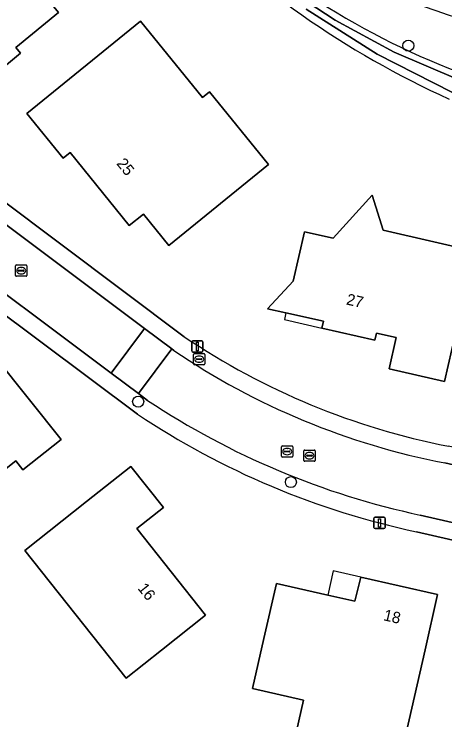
# Model space of a CAD drawing. Extents: x 159626 to 160723, y 388173 to 389416.
# Drawn here: x 160145.9 to 160184.1, y 388786.6 to 388849 of the extents above; entities that cross this region are included whole.
import ezdxf

# ---------------------------------------------------------------- set-up
doc = ezdxf.new("R2010")
doc.units = 0
for name, color, linetype in [('IMGEO_Berm_groen', 7, 'Continuous'), ('IMGEO_Boom', 7, 'Continuous'), ('IMGEO_Brandkraan', 7, 'Continuous'), ('IMGEO_Erf', 7, 'Continuous'), ('IMGEO_Fietspad_gesloten', 7, 'Continuous'), ('IMGEO_Kolk', 7, 'Continuous'), ('IMGEO_Lichtmast', 7, 'Continuous'), ('IMGEO_Oever', 7, 'Continuous'), ('IMGEO_Pand', 7, 'Continuous'), ('IMGEO_Pand_nummerreeks', 7, 'Continuous'), ('IMGEO_Pand_overbouw', 7, 'Continuous'), ('IMGEO_Rijbaan_lokaal_open', 7, 'Continuous'), ('IMGEO_Rioolput', 7, 'Continuous'), ('IMGEO_Voetpad_open', 7, 'Continuous'), ('IMGEO_Waterloop', 7, 'Continuous')]:
    doc.layers.add(name, color=color, linetype=linetype)

msp = doc.modelspace()

# ---------------------------------------------------------------- linework, layer by layer
at = {"layer": 'IMGEO_Berm_groen'}
for centre, radius, start, end in [((160202.564, 388904.147), 58.114, 221.70465, 258.72122), ((160209.329, 388907.014), 67.537, 224.15722, 249.1234)]:
    msp.add_arc(centre, radius, start, end, dxfattribs=at)
at = {"layer": 'IMGEO_Boom'}
for centre in [(160180.828, 388846.239), (160156.911, 388814.73), (160170.43, 388807.611)]:
    msp.add_circle(centre, 0.489, dxfattribs=at)
at = {"layer": 'IMGEO_Brandkraan'}
for p, q in [((160161.809, 388818.064), (160161.809, 388818.916)), ((160161.884, 388818.99), (160162.736, 388818.99)), ((160162.297, 388818.77), (160162.322, 388818.77)), ((160162.81, 388818.916), (160162.81, 388818.064)), ((160162.068, 388818.484), (160162.068, 388818.496)), ((160162.506, 388818.447), (160162.108, 388818.447)), ((160162.111, 388818.533), (160162.509, 388818.533)), ((160162.32, 388818.21), (160162.295, 388818.21)), ((160162.552, 388818.496), (160162.552, 388818.484)), ((160162.736, 388817.99), (160161.884, 388817.99))]:
    msp.add_line(p, q, dxfattribs=at)
for points in [[(160161.809, 388818.064), (160161.809, 388818.916)], [(160161.884, 388818.99), (160162.736, 388818.99)], [(160162.81, 388818.916), (160162.81, 388818.064)], [(160162.736, 388817.99), (160161.884, 388817.99)]]:
    msp.add_lwpolyline(points, dxfattribs=at)
for centre, radius, start, end in [((160161.886, 388818.914), 0.0765, 91.55205, 178.44795), ((160161.886, 388818.914), 0.0765, 91.55205, 178.44795), ((160162.734, 388818.914), 0.0765, 1.55205, 88.44795), ((160162.734, 388818.914), 0.0765, 1.55205, 88.44795), ((160162.108, 388818.493), 0.0403, 85.87752, 175.75265), ((160162.105, 388818.483), 0.0366, 178.93798, 274.71019), ((160162.509, 388818.49), 0.043, 264.86636, 352.45326), ((160162.513, 388818.495), 0.0386, 1.73085, 96.63898), ((160161.886, 388818.066), 0.0765, 181.55205, 268.44795), ((160161.886, 388818.066), 0.0765, 181.55205, 268.44795), ((160162.734, 388818.066), 0.0765, 271.55205, 358.44795), ((160162.734, 388818.066), 0.0765, 271.55205, 358.44795)]:
    msp.add_arc(centre, radius, start, end, dxfattribs=at)
for centre, major_axis, ratio, start_param, end_param in [((160162.296, 388818.49), (-0.387, 0.002), 0.722429, 4.712389, 7.853982), ((160162.321, 388818.49), (-0.39, 0.002), 0.717154, 1.570796, 4.712389)]:
    msp.add_ellipse(centre, major_axis=major_axis, ratio=ratio, start_param=start_param, end_param=end_param, dxfattribs=at)
at = {"layer": 'IMGEO_Erf'}
for points in [[(160146.072, 388846.069), (160146.488, 388845.559), (160144.711, 388844.108), (160143.67, 388845.383), (160141.06, 388843.254), (160137.875, 388847.171), (160138.265, 388847.49), (160136.363, 388849.83), (160134.459, 388848.264), (160130.957, 388852.509), (160135.216, 388855.983), (160136.144, 388854.842), (160137.695, 388856.104), (160137.411, 388856.453), (160140.568, 388859.02), (160145.288, 388853.218), (160146.04, 388853.83), (160149.86, 388849.16)], [(160162.608, 388841.646), (160163.23, 388842.15), (160168.45, 388835.71), (160159.612, 388828.546), (160157.368, 388831.336), (160156.12, 388830.327), (160150.886, 388836.787), (160150.256, 388836.284), (160147.042, 388840.239), (160157.129, 388848.41)], [(160177.62, 388833.01), (160178.61, 388829.91), (160187.2, 388827.94), (160185.88, 388822.05), (160185.336, 388822.175), (160184.041, 388816.523), (160179.126, 388817.629), (160179.744, 388820.405), (160178.017, 388820.79), (160177.875, 388820.159), (160173.165, 388821.241), (160173.313, 388821.854), (160169.996, 388822.588), (160168.375, 388822.946), (160170.63, 388825.38), (160171.63, 388829.77), (160174.167, 388829.202)], [(160146.695, 388808.697), (160146.073, 388809.487), (160140.458, 388805.067), (160135.429, 388811.455), (160132.895, 388809.459), (160130.582, 388812.397), (160133.677, 388814.791), (160137.631, 388817.85), (160139.906, 388815.031), (160141.247, 388816.099), (160144.333, 388818.557), (160150.09, 388811.37)], [(160146.86, 388801.56), (160152.348, 388805.9), (160156.269, 388809.001), (160159.141, 388805.363), (160156.8, 388803.492), (160162.885, 388795.831), (160158.964, 388792.73), (160155.84, 388790.26)], [(160170.921, 388785.581), (160171.541, 388788.318), (160167.045, 388789.337), (160168.05, 388793.773), (160169.154, 388798.649), (160173.706, 388797.613), (160176.106, 388797.067), (160176.615, 388799.206), (160183.418, 388797.651), (160182.313, 388792.775), (160180.207, 388783.477)]]:
    msp.add_lwpolyline(points, close=True, dxfattribs=at)
for points in [[(160128.304, 388844.967), (160160.996, 388820.473)], [(160156.846, 388813.627), (160122.226, 388839.485)], [(160245.477, 388788.575), (160212.187, 388796.199), (160181.552, 388803.215)]]:
    msp.add_lwpolyline(points, dxfattribs=at)
for centre, radius, start, end in [((160217.806, 388915.151), 80.842, 224.32195, 245.63246), ((160196.469, 388873.089), 63.457, 236.01239, 259.02298), ((160196.319, 388872.772), 71.107, 236.28121, 258.01416)]:
    msp.add_arc(centre, radius, start, end, dxfattribs=at)
at = {"layer": 'IMGEO_Fietspad_gesloten'}
msp.add_arc((160202.564, 388904.147), 58.114, 221.70465, 258.72122, dxfattribs=at)
at = {"layer": 'IMGEO_Kolk'}
for p, q in [((160146.126, 388826.825), (160146.978, 388826.825)), ((160146.051, 388825.899), (160146.051, 388826.751)), ((160146.31, 388826.319), (160146.31, 388826.331)), ((160146.748, 388826.282), (160146.35, 388826.282)), ((160146.353, 388826.368), (160146.751, 388826.368)), ((160146.539, 388826.605), (160146.564, 388826.605)), ((160146.794, 388826.331), (160146.794, 388826.319)), ((160147.052, 388826.751), (160147.052, 388825.899)), ((160146.978, 388825.825), (160146.126, 388825.825)), ((160146.562, 388826.045), (160146.537, 388826.045)), ((160171.581, 388809.524), (160171.581, 388810.376)), ((160171.656, 388810.45), (160172.508, 388810.45)), ((160171.84, 388809.944), (160171.84, 388809.956)), ((160171.883, 388809.993), (160172.281, 388809.993)), ((160172.069, 388810.23), (160172.094, 388810.23)), ((160172.324, 388809.956), (160172.324, 388809.944)), ((160172.582, 388810.376), (160172.582, 388809.524)), ((160172.508, 388809.45), (160171.656, 388809.45)), ((160172.278, 388809.907), (160171.88, 388809.907)), ((160172.092, 388809.67), (160172.067, 388809.67))]:
    msp.add_line(p, q, dxfattribs=at)
for points in [[(160146.126, 388826.825), (160146.978, 388826.825)], [(160146.051, 388825.899), (160146.051, 388826.751)], [(160147.052, 388826.751), (160147.052, 388825.899)], [(160146.978, 388825.825), (160146.126, 388825.825)], [(160171.581, 388809.524), (160171.581, 388810.376)], [(160171.656, 388810.45), (160172.508, 388810.45)], [(160172.582, 388810.376), (160172.582, 388809.524)], [(160172.508, 388809.45), (160171.656, 388809.45)]]:
    msp.add_lwpolyline(points, dxfattribs=at)
for centre, radius, start, end in [((160146.128, 388826.749), 0.0765, 91.55205, 178.44795), ((160146.128, 388826.749), 0.0765, 91.55205, 178.44795), ((160146.976, 388826.749), 0.0765, 1.55205, 88.44795), ((160146.976, 388826.749), 0.0765, 1.55205, 88.44795), ((160146.35, 388826.328), 0.0403, 85.87752, 175.75265), ((160146.347, 388826.318), 0.0366, 178.93798, 274.71019), ((160146.751, 388826.325), 0.043, 264.86636, 352.45326), ((160146.755, 388826.33), 0.0386, 1.73085, 96.63898), ((160146.128, 388825.901), 0.0765, 181.55205, 268.44795), ((160146.128, 388825.901), 0.0765, 181.55205, 268.44795), ((160146.976, 388825.901), 0.0765, 271.55205, 358.44795), ((160146.976, 388825.901), 0.0765, 271.55205, 358.44795), ((160171.658, 388810.374), 0.0765, 91.55205, 178.44795), ((160171.658, 388810.374), 0.0765, 91.55205, 178.44795), ((160171.88, 388809.953), 0.0403, 85.87752, 175.75265), ((160172.285, 388809.955), 0.0386, 1.73085, 96.63898), ((160172.506, 388810.374), 0.0765, 1.55205, 88.44795), ((160172.506, 388810.374), 0.0765, 1.55205, 88.44795), ((160171.658, 388809.526), 0.0765, 181.55205, 268.44795), ((160171.658, 388809.526), 0.0765, 181.55205, 268.44795), ((160171.877, 388809.943), 0.0366, 178.93798, 274.71019), ((160172.281, 388809.95), 0.043, 264.86636, 352.45326), ((160172.506, 388809.526), 0.0765, 271.55205, 358.44795), ((160172.506, 388809.526), 0.0765, 271.55205, 358.44795)]:
    msp.add_arc(centre, radius, start, end, dxfattribs=at)
for centre, major_axis, ratio, start_param, end_param in [((160146.538, 388826.325), (-0.387, 0.002), 0.722429, 4.712389, 7.853982), ((160146.563, 388826.325), (-0.39, 0.002), 0.717154, 1.570796, 4.712389), ((160172.068, 388809.95), (-0.387, 0.002), 0.722429, 4.712389, 7.853982), ((160172.093, 388809.95), (-0.39, 0.002), 0.717154, 1.570796, 4.712389)]:
    msp.add_ellipse(centre, major_axis=major_axis, ratio=ratio, start_param=start_param, end_param=end_param, dxfattribs=at)
at = {"layer": 'IMGEO_Lichtmast'}
for p, q in [((160161.651, 388819.214), (160161.651, 388820.014)), ((160161.651, 388820.014), (160161.651, 388819.214)), ((160161.751, 388820.114), (160162.541, 388820.114)), ((160162.541, 388820.114), (160161.751, 388820.114)), ((160162.641, 388820.014), (160162.641, 388819.214)), ((160162.641, 388819.214), (160162.641, 388820.014)), ((160162.541, 388819.114), (160161.751, 388819.114)), ((160161.751, 388819.114), (160162.541, 388819.114)), ((160177.783, 388803.593), (160177.783, 388804.393)), ((160177.783, 388804.393), (160177.783, 388803.593)), ((160177.883, 388804.493), (160178.673, 388804.493)), ((160178.673, 388804.493), (160177.883, 388804.493)), ((160178.773, 388804.393), (160178.773, 388803.593)), ((160178.773, 388803.593), (160178.773, 388804.393)), ((160178.673, 388803.493), (160177.883, 388803.493)), ((160177.883, 388803.493), (160178.673, 388803.493))]:
    msp.add_line(p, q, dxfattribs=at)
for points in [[(160162.071, 388819.989), (160162.221, 388819.989), (160162.221, 388819.239), (160162.071, 388819.239), (160162.071, 388819.989)], [(160178.203, 388804.368), (160178.353, 388804.368), (160178.353, 388803.618), (160178.203, 388803.618), (160178.203, 388804.368)]]:
    msp.add_lwpolyline(points, dxfattribs=at)
for centre, start, end in [((160161.751, 388820.014), 90, 180), ((160161.751, 388820.014), 90, 180), ((160162.541, 388820.014), 0, 90), ((160162.541, 388820.014), 360, 90), ((160161.751, 388819.214), 180, 270), ((160161.751, 388819.214), 180, 270), ((160162.541, 388819.214), 270, 0), ((160162.541, 388819.214), 270, 0), ((160177.883, 388804.393), 90, 180), ((160177.883, 388804.393), 90, 180), ((160178.673, 388804.393), 0, 90), ((160178.673, 388804.393), 360, 90), ((160177.883, 388803.593), 180, 270), ((160177.883, 388803.593), 180, 270), ((160178.673, 388803.593), 270, 0), ((160178.673, 388803.593), 270, 0)]:
    msp.add_arc(centre, 0.1, start, end, dxfattribs=at)
at = {"layer": 'IMGEO_Oever'}
for points in [[(160169.393, 388851.755), (160174.354, 388848.489), (160179.581, 388845.667), (160185.232, 388843.225), (160191.456, 388845.286), (160193.343, 388845.155), (160346.333, 388810.274), (160346.413, 388810.188), (160346.443, 388810.142)], [(160191.84, 388844.909), (160185.765, 388842.654), (160191.342, 388839.464), (160276.036, 388820.301), (160343.033, 388805.141), (160344.955, 388804.511), (160344.911, 388804.301), (160275.947, 388819.91), (160191.15, 388839.103), (160184.732, 388842.086), (160178.075, 388845.483), (160171.778, 388849.473)]]:
    msp.add_lwpolyline(points, dxfattribs=at)
for centre, radius, start, end in [((160209.329, 388907.014), 67.537, 224.15722, 249.1234), ((160217.806, 388915.151), 80.842, 224.32195, 245.63246)]:
    msp.add_arc(centre, radius, start, end, dxfattribs=at)
at = {"layer": 'IMGEO_Pand'}
for points in [[(160141.06, 388843.254), (160143.67, 388845.383), (160144.711, 388844.108), (160146.488, 388845.559), (160146.072, 388846.069), (160149.86, 388849.16), (160146.04, 388853.83), (160145.288, 388853.218), (160140.568, 388859.02), (160137.411, 388856.453), (160137.695, 388856.104), (160136.144, 388854.842), (160135.216, 388855.983), (160130.957, 388852.509), (160134.459, 388848.264), (160136.363, 388849.83), (160138.265, 388847.49), (160137.875, 388847.171)], [(160159.612, 388828.546), (160168.45, 388835.71), (160163.23, 388842.15), (160162.608, 388841.646), (160157.129, 388848.41), (160147.042, 388840.239), (160150.256, 388836.284), (160150.886, 388836.787), (160156.12, 388830.327), (160157.368, 388831.336)], [(160169.996, 388822.588), (160173.313, 388821.854), (160173.165, 388821.241), (160177.875, 388820.159), (160178.017, 388820.79), (160179.744, 388820.405), (160179.126, 388817.629), (160184.041, 388816.523), (160185.336, 388822.175), (160185.88, 388822.05), (160187.2, 388827.94), (160178.61, 388829.91), (160177.62, 388833.01), (160174.167, 388829.202), (160171.63, 388829.77), (160170.63, 388825.38), (160168.375, 388822.946)], [(160141.247, 388816.099), (160139.906, 388815.031), (160137.631, 388817.85), (160133.677, 388814.791), (160130.582, 388812.397), (160132.895, 388809.459), (160135.429, 388811.455), (160140.458, 388805.067), (160146.073, 388809.487), (160146.695, 388808.697), (160150.09, 388811.37), (160144.333, 388818.557)], [(160158.964, 388792.73), (160162.885, 388795.831), (160156.8, 388803.492), (160159.141, 388805.363), (160156.269, 388809.001), (160152.348, 388805.9), (160146.86, 388801.56), (160155.84, 388790.26)], [(160182.313, 388792.775), (160183.418, 388797.651), (160176.615, 388799.206), (160176.106, 388797.067), (160173.706, 388797.613), (160169.154, 388798.649), (160168.05, 388793.773), (160167.045, 388789.337), (160171.541, 388788.318), (160170.921, 388785.581), (160180.207, 388783.477)]]:
    msp.add_lwpolyline(points, close=True, dxfattribs=at)
at = {"layer": 'IMGEO_Pand_overbouw'}
for points in [[(160169.996, 388822.588), (160169.859, 388821.992), (160173.165, 388821.241), (160173.313, 388821.854)], [(160173.706, 388797.613), (160176.106, 388797.067), (160176.615, 388799.206), (160174.168, 388799.77)]]:
    msp.add_lwpolyline(points, close=True, dxfattribs=at)
at = {"layer": 'IMGEO_Rijbaan_lokaal_open'}
for points in [[(160123.139, 388840.719), (160154.513, 388817.257), (160157.474, 388821.21), (160127.462, 388843.684)], [(160160.068, 388819.267), (160159.884, 388819.405), (160156.925, 388815.453), (160157.75, 388814.836)], [(160181.886, 388804.693), (160209.868, 388798.287), (160210.981, 388803.153), (160184.069, 388809.31)]]:
    msp.add_lwpolyline(points, dxfattribs=at)
msp.add_lwpolyline([(160159.884, 388819.405), (160157.474, 388821.21), (160154.513, 388817.257), (160156.925, 388815.453)], close=True, dxfattribs=at)
for centre, radius, start, end in [((160196.172, 388872.389), 64.23, 235.79839, 259.13862), ((160196.551, 388873.378), 70.233, 236.46388, 257.94758)]:
    msp.add_arc(centre, radius, start, end, dxfattribs=at)
at = {"layer": 'IMGEO_Rioolput'}
for p, q in [((160169.605, 388809.892), (160169.605, 388810.744)), ((160169.68, 388810.818), (160170.532, 388810.818)), ((160170.093, 388810.598), (160170.118, 388810.598)), ((160170.606, 388810.744), (160170.606, 388809.892)), ((160169.864, 388810.312), (160169.864, 388810.324)), ((160170.302, 388810.275), (160169.904, 388810.275)), ((160169.907, 388810.361), (160170.305, 388810.361)), ((160170.116, 388810.038), (160170.091, 388810.038)), ((160170.348, 388810.324), (160170.348, 388810.312)), ((160170.532, 388809.818), (160169.68, 388809.818))]:
    msp.add_line(p, q, dxfattribs=at)
for points in [[(160169.605, 388809.892), (160169.605, 388810.744)], [(160169.68, 388810.818), (160170.532, 388810.818)], [(160170.606, 388810.744), (160170.606, 388809.892)], [(160170.532, 388809.818), (160169.68, 388809.818)]]:
    msp.add_lwpolyline(points, dxfattribs=at)
for centre, radius, start, end in [((160169.682, 388810.742), 0.0765, 91.55205, 178.44795), ((160169.682, 388810.742), 0.0765, 91.55205, 178.44795), ((160170.53, 388810.742), 0.0765, 1.55205, 88.44795), ((160170.53, 388810.742), 0.0765, 1.55205, 88.44795), ((160169.904, 388810.321), 0.0403, 85.87752, 175.75265), ((160169.901, 388810.311), 0.0366, 178.93798, 274.71019), ((160170.305, 388810.318), 0.043, 264.86636, 352.45326), ((160170.309, 388810.323), 0.0386, 1.73085, 96.63898), ((160169.682, 388809.894), 0.0765, 181.55205, 268.44795), ((160169.682, 388809.894), 0.0765, 181.55205, 268.44795), ((160170.53, 388809.894), 0.0765, 271.55205, 358.44795), ((160170.53, 388809.894), 0.0765, 271.55205, 358.44795)]:
    msp.add_arc(centre, radius, start, end, dxfattribs=at)
for centre, major_axis, ratio, start_param, end_param in [((160170.092, 388810.318), (-0.387, 0.002), 0.722429, 4.712389, 7.853982), ((160170.117, 388810.318), (-0.39, 0.002), 0.717154, 1.570796, 4.712389)]:
    msp.add_ellipse(centre, major_axis=major_axis, ratio=ratio, start_param=start_param, end_param=end_param, dxfattribs=at)
at = {"layer": 'IMGEO_Voetpad_open'}
for points in [[(160160.996, 388820.473), (160128.304, 388844.967)], [(160127.462, 388843.684), (160157.474, 388821.21), (160159.884, 388819.405), (160160.068, 388819.267)], [(160157.75, 388814.836), (160156.925, 388815.453), (160154.513, 388817.257), (160123.139, 388840.719)], [(160122.226, 388839.485), (160156.846, 388813.627)], [(160184.069, 388809.31), (160210.981, 388803.153), (160213.639, 388802.545), (160271.082, 388789.403), (160271.421, 388790.878), (160213.977, 388804.022), (160184.386, 388810.793)], [(160245.83, 388790.053), (160212.526, 388797.678), (160209.868, 388798.287), (160181.886, 388804.693)], [(160181.552, 388803.215), (160212.187, 388796.199), (160245.477, 388788.575), (160248.339, 388787.931)]]:
    msp.add_lwpolyline(points, dxfattribs=at)
for centre, radius, start, end in [((160196.469, 388873.089), 63.457, 236.01239, 259.02298), ((160196.172, 388872.389), 64.23, 235.79839, 259.13862), ((160196.551, 388873.378), 70.233, 236.46388, 257.94758), ((160196.319, 388872.772), 71.107, 236.28121, 258.01416)]:
    msp.add_arc(centre, radius, start, end, dxfattribs=at)
at = {"layer": 'IMGEO_Waterloop'}
for points in [[(160191.456, 388845.286), (160185.232, 388843.225), (160179.581, 388845.667), (160174.354, 388848.489), (160169.393, 388851.755)], [(160171.778, 388849.473), (160178.075, 388845.483), (160184.732, 388842.086), (160191.15, 388839.103), (160275.947, 388819.91), (160344.911, 388804.301), (160344.955, 388804.511), (160343.033, 388805.141), (160276.036, 388820.301), (160191.342, 388839.464), (160185.765, 388842.654), (160191.84, 388844.909), (160346.24, 388809.831), (160346.351, 388809.852), (160346.376, 388809.865)]]:
    msp.add_lwpolyline(points, dxfattribs=at)

# ---------------------------------------------------------------- texts
at = {"layer": 'IMGEO_Pand_nummerreeks'}
for s, rotation, p in [('25', 309.01497, (160154.94, 388835.786)), ('27', 347.06226, (160175.278, 388823.341)), ('16', 308.45951, (160156.817, 388798.198)), ('18', 347.12477, (160178.571, 388795.393))]:
    msp.add_text(s, height=1, rotation=rotation, dxfattribs=at).set_placement(p)

doc.saveas('drawing.dxf')
